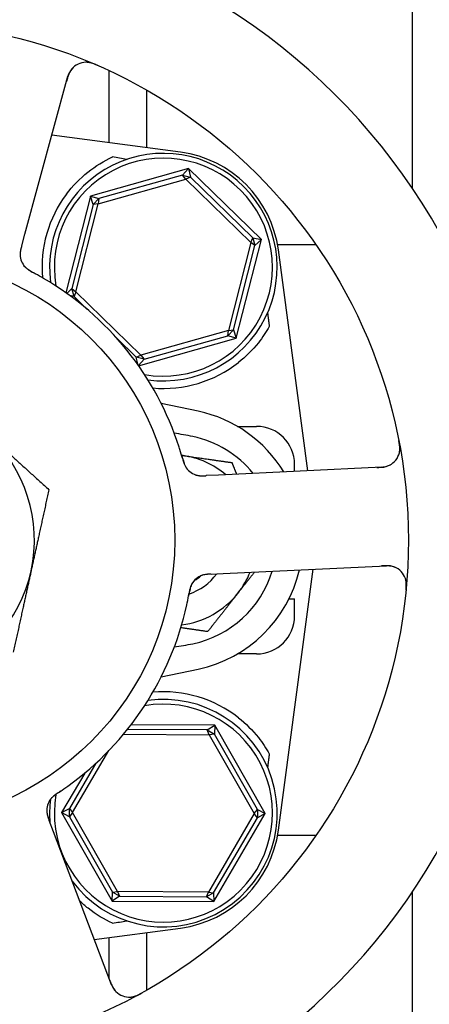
# Model space of a CAD drawing. Header units: inches. Extents: x 24 to 1128, y -69 to 748.
# Tile 639 of 656: x 774.25 to 775.6, y 606.14 to 609.38. Entities that reach past the tile are written whole.
import ezdxf

# ---------------------------------------------------------------- set-up
doc = ezdxf.new("R2010")
doc.units = ezdxf.units.IN
doc.header["$LTSCALE"] = 32
doc.header["$MEASUREMENT"] = 0
doc.layers.add('Visible (ANSI)', color=7, linetype='Continuous', lineweight=30)

msp = doc.modelspace()

# ---------------------------------------------------------------- linework, layer by layer
at = {"layer": 'Visible (ANSI)'}
for p, q in [((775.54813, 610.40103), (775.54813, 608.829)), ((774.54813, 609.21673), (774.54813, 608.97891)), ((774.27166, 608.67755), (774.41359, 609.19786)), ((774.67313, 608.96227), (774.67313, 609.1522)), ((774.78464, 608.94743), (774.36067, 609.00387)), ((774.81081, 608.89373), (774.48776, 608.80287)), ((774.79131, 608.87202), (774.81081, 608.89373)), ((774.81081, 608.89373), (774.81754, 608.86534)), ((775.05103, 608.65939), (774.81081, 608.89373)), ((774.51359, 608.77767), (774.8019, 608.85876)), ((774.79131, 608.87202), (774.51572, 608.7945)), ((774.79131, 608.87202), (774.81754, 608.86534)), ((774.8019, 608.85876), (774.79131, 608.87202)), ((774.81754, 608.86534), (774.8019, 608.85876)), ((774.8019, 608.85876), (775.01629, 608.64962)), ((775.02247, 608.66542), (774.81754, 608.86534)), ((774.48776, 608.80287), (774.40658, 608.48414)), ((774.48776, 608.80287), (774.51572, 608.7945)), ((774.49682, 608.77513), (774.48776, 608.80287)), ((774.49682, 608.77513), (774.51572, 608.7945)), ((774.51572, 608.7945), (774.51359, 608.77767)), ((774.49682, 608.77513), (774.42615, 608.49769)), ((774.43966, 608.48744), (774.51359, 608.77767)), ((774.51359, 608.77767), (774.49682, 608.77513)), ((774.26116, 608.63907), (774.27166, 608.67755)), ((775.01629, 608.64962), (775.02247, 608.66542)), ((775.02247, 608.66542), (775.0298, 608.63937)), ((775.02247, 608.66542), (775.05103, 608.65939)), ((775.01629, 608.64962), (774.94236, 608.35939)), ((774.95913, 608.36193), (775.0298, 608.63937)), ((774.96819, 608.33419), (775.05103, 608.65939)), ((775.0298, 608.63937), (775.01629, 608.64962)), ((775.05103, 608.65939), (775.0298, 608.63937)), ((775.23061, 608.64228), (775.1042, 608.64228)), ((775.2038, 607.8971), (775.10688, 608.62519)), ((774.40955, 608.48202), (774.42615, 608.49769)), ((774.43348, 608.47164), (774.41994, 608.4745)), ((774.42615, 608.49769), (774.43966, 608.48744)), ((774.43348, 608.47164), (774.42615, 608.49769)), ((774.43966, 608.48744), (774.43348, 608.47164)), ((774.43348, 608.47164), (774.47608, 608.43008)), ((774.65405, 608.2783), (774.43966, 608.48744)), ((774.94236, 608.35939), (774.65405, 608.2783)), ((774.66464, 608.26504), (774.94024, 608.34256)), ((774.95913, 608.36193), (774.94024, 608.34256)), ((774.94024, 608.34256), (774.94236, 608.35939)), ((774.96819, 608.33419), (774.94024, 608.34256)), ((774.94236, 608.35939), (774.95913, 608.36193)), ((774.95913, 608.36193), (774.96819, 608.33419)), ((774.57324, 608.3353), (774.63841, 608.27172)), ((774.64609, 608.24359), (774.96819, 608.33419)), ((774.63841, 608.27172), (774.65405, 608.2783)), ((774.65405, 608.2783), (774.66464, 608.26504)), ((774.66464, 608.26504), (774.63841, 608.27172)), ((774.64457, 608.24574), (774.63841, 608.27172)), ((774.66464, 608.26504), (774.64578, 608.24403)), ((774.84253, 608.09345), (774.72071, 608.11912)), ((774.97195, 608.04353), (775.03516, 608.04353)), ((775.16016, 607.89501), (775.16016, 607.91853)), ((775.44788, 607.90879), (774.90917, 607.88299)), ((774.90917, 607.88299), (774.86931, 607.88109)), ((774.92471, 607.55837), (775.46342, 607.58417)), ((775.10688, 606.71187), (775.22145, 607.57258)), ((774.88488, 607.55646), (774.92471, 607.55837)), ((775.14161, 607.47478), (775.16016, 607.47478)), ((775.16016, 607.41853), (775.16016, 607.47478)), ((775.03516, 607.29353), (774.97195, 607.29353)), ((774.72071, 607.21794), (774.84253, 607.24361)), ((774.87252, 607.0428), (774.60909, 607.04414)), ((774.89725, 607.0583), (774.62128, 607.0597)), ((774.87252, 607.0428), (774.89725, 607.0583)), ((774.87252, 607.0428), (774.89589, 607.02914)), ((774.87905, 607.02714), (774.87252, 607.0428)), ((774.89725, 607.0583), (774.89589, 607.02914)), ((775.06356, 606.76682), (774.89725, 607.0583)), ((774.59639, 607.02858), (774.87905, 607.02714)), ((774.89589, 607.02914), (774.87905, 607.02714)), ((774.87905, 607.02714), (775.02747, 606.767)), ((775.03777, 606.78048), (774.89589, 607.02914)), ((774.42848, 606.77006), (774.54789, 606.97447)), ((774.50569, 606.9332), (774.41832, 606.78364)), ((774.46858, 606.90066), (774.3924, 606.77024)), ((774.3924, 606.77024), (774.41832, 606.78364)), ((774.41818, 606.75658), (774.41832, 606.78364)), ((774.41832, 606.78364), (774.42848, 606.77006)), ((775.02747, 606.767), (775.03777, 606.78048)), ((775.03777, 606.78048), (775.03763, 606.75342)), ((775.03777, 606.78048), (775.06356, 606.76682)), ((774.41818, 606.75658), (774.3924, 606.77024)), ((774.3924, 606.77024), (774.5587, 606.47876)), ((774.42848, 606.77006), (774.41818, 606.75658)), ((774.41818, 606.75658), (774.56006, 606.50791)), ((774.5769, 606.50992), (774.42848, 606.77006)), ((775.02747, 606.767), (774.8764, 606.50839)), ((774.89322, 606.50622), (775.03763, 606.75342)), ((774.89428, 606.47705), (775.06356, 606.76682)), ((775.03763, 606.75342), (775.02747, 606.767)), ((775.06356, 606.76682), (775.03763, 606.75342)), ((774.36605, 606.70653), (774.35192, 606.74385)), ((774.55706, 606.20216), (774.36605, 606.70653)), ((775.23061, 606.69478), (775.1042, 606.69478)), ((774.5587, 606.47876), (774.56006, 606.50791)), ((774.58343, 606.49426), (774.5587, 606.47876)), ((774.56006, 606.50791), (774.5769, 606.50992)), ((774.58343, 606.49426), (774.56006, 606.50791)), ((774.5769, 606.50992), (774.58343, 606.49426)), ((774.8764, 606.50839), (774.5769, 606.50992)), ((774.58343, 606.49426), (774.86972, 606.4928)), ((774.86972, 606.4928), (774.8764, 606.50839)), ((774.89322, 606.50622), (774.86972, 606.4928)), ((774.89428, 606.47705), (774.86972, 606.4928)), ((774.8764, 606.50839), (774.89322, 606.50622)), ((774.89322, 606.50622), (774.89428, 606.47705)), ((775.54813, 606.50806), (775.54813, 604.46353)), ((774.5587, 606.47876), (774.89428, 606.47705)), ((774.50039, 606.35179), (774.78464, 606.38963)), ((774.54813, 606.35815), (774.54813, 606.22572)), ((774.67313, 606.18486), (774.67313, 606.37479))]:
    msp.add_line(p, q, dxfattribs=at)
for radius in [1.7075, 0.9375]:
    msp.add_circle((773.82798, 607.66853), radius, dxfattribs=at)
for centre, radius, start, end in [((773.82798, 607.66853), 2.075, 12.99965, 64.48395), ((774.47389, 609.18141), 0.0625, 66.88035, 164.7418), ((774.72798, 608.56853), 0.375, 262.17396, 187.82604), ((774.72798, 608.56853), 0.35938, 260.02465, 189.97535), ((774.73515, 608.57571), 0.375, 7.58266, 82.41734), ((774.72798, 608.56853), 0.4, 142.97261, 184.99892), ((774.31832, 608.61112), 0.0625, 182.31583, 222.22862), ((773.82798, 607.66853), 1, 17.83299, 59.65061), ((774.72798, 608.56853), 0.4, 265.00108, 308.18136), ((774.75298, 607.66853), 0.43425, 31.17296, 78.0993), ((773.82798, 607.66853), 0.475, 347.64769, 47.64769), ((775.03516, 607.91853), 0.125, 0, 90), ((774.75298, 607.66853), 0.34909, 39.05816, 78.0993), ((775.44489, 607.97122), 0.0625, 272.7418, 10.60325), ((774.75298, 607.66853), 0.2815, 81.86636, 82.81527), ((774.75298, 607.66853), 0.2815, 50.00252, 81.86636), ((774.85443, 607.94294), 0.0625, 215.2706, 256.30345), ((773.82798, 607.66853), 0.475, 287.64769, 347.64769), ((774.75298, 607.66853), 0.34909, 281.9007, 342.94151), ((774.75298, 607.66853), 0.43425, 281.9007, 346.93978), ((774.75298, 607.66853), 0.2815, 321.86636, 337.90218), ((775.46641, 607.52174), 0.0625, 354.88035, 92.7418), ((774.75298, 607.66853), 0.18733, 288.39093, 323.59902), ((774.87595, 607.49346), 0.0625, 110.31583, 150.22862), ((774.75298, 607.66853), 0.1535, 300.06048, 310.05875), ((774.75298, 607.66853), 0.2815, 277.18473, 321.86636), ((773.82798, 607.66853), 1, 305.83299, 347.65061), ((773.82798, 607.66853), 2.075, 300.99965, 352.48395), ((775.03516, 607.41853), 0.125, 270, 0), ((774.72798, 606.76853), 0.375, 216.768, 97.82604), ((774.72798, 606.76853), 0.4, 51.81864, 94.99892), ((774.72798, 606.76853), 0.35938, 170.11375, 99.97535), ((774.40615, 606.77712), 0.0625, 143.2706, 184.30345), ((774.72798, 606.76853), 0.375, 173.08462, 184.7156), ((774.73515, 606.76135), 0.375, 277.58266, 352.41734), ((774.61551, 606.22429), 0.0625, 200.7418, 298.60325)]:
    msp.add_arc(centre, radius, start, end, dxfattribs=at)
for centre, major_axis, start_param, end_param in [((771.71815, 609.16649), (4.33091, -0.57653), 0.8462542, 0.8607442), ((771.71815, 606.17057), (4.33091, 0.57653), 5.4224411, 5.4369311)]:
    msp.add_ellipse(centre, major_axis=major_axis, ratio=0.0429148, start_param=start_param, end_param=end_param, dxfattribs=at)
for points, knots in [([(774.42833, 609.2242), (774.42788, 609.2237), (774.42733, 609.22308), (774.42517, 609.22047), (774.42369, 609.21847), (774.42013, 609.21256), (774.41818, 609.2087), (774.41501, 609.20094), (774.41369, 609.19721), (774.41195, 609.19157), (774.41146, 609.18987), (774.4104, 609.18614), (774.40983, 609.18407), (774.40927, 609.18203)], [0.11682073, 0.11682073, 0.11682073, 0.11682073, 0.13209763, 0.13209763, 0.17640846, 0.17640846, 0.22121697, 0.22121697, 0.25582457, 0.25582457, 0.27005755, 0.27005755, 0.2865375, 0.2865375, 0.2865375, 0.2865375]), ([(774.51158, 609.23322), (774.51083, 609.23354), (774.51009, 609.23386), (774.50695, 609.23522), (774.50445, 609.23627), (774.49978, 609.23808), (774.49761, 609.23887), (774.49285, 609.24045), (774.49019, 609.24122), (774.48589, 609.2423), (774.48411, 609.24267), (774.48076, 609.24326), (774.47918, 609.24347), (774.47604, 609.24378), (774.4745, 609.24385), (774.4726, 609.24388), (774.47205, 609.24388), (774.4716, 609.24387)], [0, 0, 0, 0, 0.00673636, 0.00673636, 0.02806078, 0.02806078, 0.0453371, 0.0453371, 0.06652159, 0.06652159, 0.08352225, 0.08352225, 0.101589, 0.101589, 0.12223492, 0.12223492, 0.13206643, 0.13206643, 0.13206643, 0.13206643]), ([(774.40864, 608.80941), (774.42867, 608.83597), (774.45297, 608.86088), (774.50515, 608.9024), (774.53307, 608.91896), (774.55909, 608.93113), (774.5596, 608.93137), (774.56012, 608.9316)], [2.42631307, 2.42631307, 2.42631307, 2.42631307, 2.67966435, 2.67966435, 2.93613641, 2.93613641, 2.94128789, 2.94128789, 2.94128789, 2.94128789]), ([(774.26112, 608.63891), (774.26086, 608.63798), (774.26061, 608.63703), (774.26011, 608.63519), (774.25987, 608.63429), (774.25917, 608.63167), (774.25874, 608.62999), (774.25808, 608.62728), (774.25783, 608.6262), (774.25693, 608.62208), (774.2565, 608.61945), (774.25601, 608.61543), (774.25586, 608.6134), (774.25583, 608.61037), (774.25584, 608.60954), (774.25588, 608.60832), (774.2559, 608.60786), (774.25591, 608.60765), (774.25591, 608.60763), (774.25591, 608.60763)], [0, 0, 0, 0, 0.00805947, 0.00805947, 0.01607833, 0.01607833, 0.0318321, 0.0318321, 0.04288224, 0.04288224, 0.07619177, 0.07619177, 0.108399, 0.108399, 0.1204764, 0.1204764, 0.12953115, 0.12953115, 0.13163232, 0.13163232, 0.13163232, 0.13163232]), ([(774.25902, 608.63105), (774.25876, 608.63003), (774.25851, 608.629), (774.25757, 608.62495), (774.25696, 608.62182), (774.25617, 608.61588), (774.25596, 608.61299), (774.25594, 608.60853), (774.256, 608.60684), (774.25618, 608.60457), (774.25625, 608.60389), (774.25634, 608.60312), (774.25635, 608.60297), (774.25637, 608.60284)], [0.01683363, 0.01683363, 0.01683363, 0.01683363, 0.024996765, 0.024996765, 0.048690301, 0.048690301, 0.071674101, 0.071674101, 0.086017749, 0.086017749, 0.092484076, 0.092484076, 0.093980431, 0.093980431, 0.093980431, 0.093980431]), ([(774.26799, 608.57405), (774.26832, 608.57363), (774.26866, 608.5732), (774.26964, 608.57202), (774.27034, 608.57122), (774.27155, 608.56995), (774.27188, 608.56962), (774.2732, 608.5683), (774.27438, 608.5672), (774.27704, 608.56496), (774.27841, 608.56386), (774.28105, 608.56189), (774.28222, 608.56106), (774.28559, 608.55874), (774.28803, 608.55718), (774.29264, 608.55436), (774.29482, 608.55308), (774.29985, 608.55023), (774.3027, 608.54867), (774.30623, 608.54675), (774.30692, 608.54638), (774.3076, 608.546)], [0.13529988, 0.13529988, 0.13529988, 0.13529988, 0.1504163, 0.1504163, 0.17862375, 0.17862375, 0.18801437, 0.18801437, 0.21370501, 0.21370501, 0.23365386, 0.23365386, 0.24706172, 0.24706172, 0.26969875, 0.26969875, 0.28871804, 0.28871804, 0.31389264, 0.31389264, 0.31994869, 0.31994869, 0.31994869, 0.31994869]), ([(774.27146, 608.56975), (774.27146, 608.56975), (774.27151, 608.56969), (774.27177, 608.5694), (774.27209, 608.56905), (774.273, 608.56811), (774.27364, 608.56746), (774.2757, 608.56553), (774.27732, 608.56414), (774.28046, 608.56175), (774.28183, 608.56076), (774.28439, 608.55905), (774.28552, 608.55833), (774.28855, 608.55646), (774.29054, 608.55529), (774.29469, 608.55296), (774.29689, 608.55178), (774.2995, 608.55039), (774.29998, 608.55013), (774.30047, 608.54987)], [0.07093315, 0.07093315, 0.07093315, 0.07093315, 0.07636583, 0.07636583, 0.08666451, 0.08666451, 0.09983227, 0.09983227, 0.12422952, 0.12422952, 0.14000403, 0.14000403, 0.15098747, 0.15098747, 0.16837574, 0.16837574, 0.18725581, 0.18725581, 0.19162474, 0.19162474, 0.19162474, 0.19162474]), ([(774.33325, 608.53149), (774.32496, 608.53634), (774.31453, 608.54223), (774.30595, 608.54691), (774.30399, 608.54797), (774.30218, 608.54895), (774.30054, 608.54983)], [0, 0, 0, 0, 0.41999651, 0.41999651, 0.41999651, 0.51583384, 0.51583384, 0.51583384, 0.51583384]), ([(775.0769, 608.37295), (775.06691, 608.35512), (775.05485, 608.3369), (775.02191, 608.29551), (774.9993, 608.27303), (774.97524, 608.25411)], [0.52955844, 0.52955844, 0.52955844, 0.52955844, 0.6981502, 0.6981502, 0.92955653, 0.92955653, 0.92955653, 0.92955653]), ([(775.50539, 607.95556), (775.50553, 607.95611), (775.50568, 607.95681), (775.50616, 607.95926), (775.50647, 607.96123), (775.5068, 607.96527), (775.50689, 607.96708), (775.50691, 607.97146), (775.50681, 607.97418), (775.50641, 607.97931), (775.50614, 607.98175), (775.50545, 607.9868), (775.50501, 607.98944), (775.50425, 607.9936), (775.50394, 607.99516), (775.50363, 607.99676)], [0.10313051, 0.10313051, 0.10313051, 0.10313051, 0.11603194, 0.11603194, 0.14472132, 0.14472132, 0.16305353, 0.16305353, 0.18481803, 0.18481803, 0.20320409, 0.20320409, 0.22373688, 0.22373688, 0.23709216, 0.23709216, 0.23709216, 0.23709216]), ([(774.79077, 607.93877), (774.7886, 607.94645), (774.78543, 607.95729), (774.78247, 607.96677), (774.7816, 607.96955), (774.78075, 607.97223), (774.77993, 607.97477)], [0.48416631, 0.48416631, 0.48416631, 0.48416631, 0.88318571, 0.88318571, 0.88318571, 1, 1, 1, 1]), ([(774.78855, 607.94657), (774.78946, 607.94343), (774.79034, 607.9403), (774.79206, 607.93458), (774.79287, 607.93197), (774.79448, 607.92713), (774.79529, 607.92486), (774.79668, 607.92118), (774.79727, 607.91967), (774.79864, 607.91642), (774.7994, 607.91475), (774.80083, 607.91181), (774.80151, 607.91053), (774.80314, 607.90765), (774.80404, 607.90626), (774.8057, 607.9039), (774.8065, 607.90286), (774.8072, 607.90201)], [0, 0, 0, 0, 0.02532917, 0.02532917, 0.0459278, 0.0459278, 0.06431611, 0.06431611, 0.0780154, 0.0780154, 0.09688899, 0.09688899, 0.11755371, 0.11755371, 0.15067697, 0.15067697, 0.17984281, 0.17984281, 0.17984281, 0.17984281]), ([(774.79077, 607.93876), (774.79102, 607.93789), (774.79126, 607.93703), (774.79175, 607.93528), (774.792, 607.93439), (774.79292, 607.93117), (774.79364, 607.92878), (774.79516, 607.92412), (774.79598, 607.9218), (774.79732, 607.91835), (774.79786, 607.91707), (774.79919, 607.91412), (774.79996, 607.91259), (774.80124, 607.91027), (774.80177, 607.90937), (774.80285, 607.90766), (774.8034, 607.90685), (774.80382, 607.90626), (774.80389, 607.90615), (774.80389, 607.90615)], [0, 0, 0, 0, 0.00712604, 0.00712604, 0.01419238, 0.01419238, 0.03284312, 0.03284312, 0.05207098, 0.05207098, 0.06472354, 0.06472354, 0.08419423, 0.08419423, 0.09866358, 0.09866358, 0.11516786, 0.11516786, 0.12167905, 0.12167905, 0.12167905, 0.12167905]), ([(775.43141, 607.908), (775.43203, 607.90803), (775.43265, 607.90806), (775.43469, 607.90816), (775.43611, 607.90824), (775.44286, 607.90862), (775.44803, 607.90908), (775.45613, 607.91027), (775.45947, 607.91096), (775.46776, 607.91317), (775.47254, 607.9152), (775.47572, 607.91687), (775.47603, 607.91704), (775.4763, 607.91719)], [0, 0, 0, 0, 0.00480624, 0.00480624, 0.01589597, 0.01589597, 0.05833406, 0.05833406, 0.09384639, 0.09384639, 0.15340885, 0.15340885, 0.16065924, 0.16065924, 0.16065924, 0.16065924]), ([(774.83283, 607.8843), (774.8331, 607.8842), (774.83338, 607.8841), (774.83448, 607.88373), (774.83536, 607.88346), (774.8379, 607.88273), (774.83965, 607.88231), (774.8449, 607.8813), (774.84864, 607.8809), (774.85542, 607.88062), (774.85852, 607.88065), (774.86148, 607.88074)], [0.094581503, 0.094581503, 0.094581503, 0.094581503, 0.09763667, 0.09763667, 0.105884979, 0.105884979, 0.120706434, 0.120706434, 0.149461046, 0.149461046, 0.17255876, 0.17255876, 0.17255876, 0.17255876]), ([(774.83867, 607.88246), (774.83867, 607.88246), (774.83868, 607.88246), (774.83871, 607.88245), (774.83878, 607.88243), (774.8391, 607.88235), (774.8394, 607.88228), (774.84084, 607.88194), (774.84275, 607.88155), (774.84546, 607.88117), (774.84615, 607.88109), (774.84997, 607.8807), (774.85335, 607.88058), (774.85929, 607.88067), (774.86114, 607.88073), (774.86406, 607.88084), (774.86507, 607.88089), (774.86713, 607.88098), (774.8682, 607.88103), (774.86924, 607.88108)], [0.05598665, 0.05598665, 0.05598665, 0.05598665, 0.056873, 0.056873, 0.06006969, 0.06006969, 0.06858048, 0.06858048, 0.09786866, 0.09786866, 0.10758076, 0.10758076, 0.14991048, 0.14991048, 0.16694481, 0.16694481, 0.17567446, 0.17567446, 0.18444701, 0.18444701, 0.18444701, 0.18444701]), ([(775.49302, 607.57829), (775.49241, 607.57857), (775.49165, 607.57889), (775.48851, 607.58014), (775.48614, 607.58093), (775.47942, 607.58249), (775.47514, 607.58315), (775.46679, 607.58377), (775.46283, 607.58387), (775.45694, 607.58378), (775.45516, 607.58373), (775.45128, 607.58358), (775.44914, 607.58348), (775.44703, 607.58338)], [0.11682073, 0.11682073, 0.11682073, 0.11682073, 0.13209763, 0.13209763, 0.17640845, 0.17640845, 0.22121697, 0.22121697, 0.25582457, 0.25582457, 0.27005755, 0.27005755, 0.2865375, 0.2865375, 0.2865375, 0.2865375]), ([(774.82516, 607.52987), (774.82485, 607.52943), (774.82455, 607.52897), (774.82373, 607.52768), (774.82319, 607.52677), (774.82235, 607.52522), (774.82214, 607.52481), (774.8213, 607.52314), (774.82061, 607.52168), (774.8193, 607.51846), (774.81868, 607.51682), (774.81762, 607.51369), (774.81719, 607.51232), (774.81603, 607.5084), (774.81529, 607.5056), (774.81404, 607.50035), (774.8135, 607.49787), (774.81234, 607.49221), (774.81174, 607.48902), (774.811, 607.48507), (774.81086, 607.4843), (774.81072, 607.48353)], [0.13529989, 0.13529989, 0.13529989, 0.13529989, 0.15041637, 0.15041637, 0.17862377, 0.17862377, 0.18801437, 0.18801437, 0.21370501, 0.21370501, 0.23365387, 0.23365387, 0.24706173, 0.24706173, 0.26969876, 0.26969876, 0.28871805, 0.28871805, 0.31389266, 0.31389266, 0.3199487, 0.3199487, 0.3199487, 0.3199487]), ([(774.87658, 607.55602), (774.87554, 607.55595), (774.87448, 607.55587), (774.87034, 607.55551), (774.86718, 607.55512), (774.86128, 607.55404), (774.85847, 607.55335), (774.85422, 607.55199), (774.85263, 607.55141), (774.85053, 607.55053), (774.8499, 607.55026), (774.84919, 607.54994), (774.84906, 607.54988), (774.84894, 607.54982)], [0.016833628, 0.016833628, 0.016833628, 0.016833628, 0.024996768, 0.024996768, 0.048690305, 0.048690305, 0.071674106, 0.071674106, 0.086017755, 0.086017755, 0.092484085, 0.092484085, 0.093980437, 0.093980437, 0.093980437, 0.093980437]), ([(774.88471, 607.55645), (774.88375, 607.5564), (774.88276, 607.55636), (774.88086, 607.55626), (774.87993, 607.55621), (774.87722, 607.55607), (774.87549, 607.55596), (774.87272, 607.55574), (774.87161, 607.55565), (774.86741, 607.55523), (774.86478, 607.55484), (774.8608, 607.55405), (774.85882, 607.55356), (774.85593, 607.55266), (774.85515, 607.55239), (774.854, 607.55198), (774.85357, 607.55182), (774.85338, 607.55174), (774.85336, 607.55174), (774.85336, 607.55174)], [0, 0, 0, 0, 0.00805947, 0.00805947, 0.01607833, 0.01607833, 0.0318321, 0.0318321, 0.04288224, 0.04288224, 0.07619177, 0.07619177, 0.108399, 0.108399, 0.12047641, 0.12047641, 0.12953115, 0.12953115, 0.13163232, 0.13163232, 0.13163232, 0.13163232]), ([(775.52733, 607.5019), (775.52741, 607.50271), (775.52748, 607.50351), (775.5278, 607.50692), (775.52803, 607.50962), (775.52831, 607.51462), (775.52838, 607.51693), (775.52841, 607.52195), (775.52833, 607.52472), (775.52802, 607.52914), (775.52783, 607.53094), (775.52736, 607.53431), (775.52707, 607.53588), (775.52639, 607.53896), (775.52599, 607.54045), (775.52543, 607.54227), (775.52525, 607.54279), (775.52511, 607.54322)], [0, 0, 0, 0, 0.00673636, 0.00673636, 0.02806078, 0.02806078, 0.0453371, 0.0453371, 0.06652159, 0.06652159, 0.08352225, 0.08352225, 0.101589, 0.101589, 0.12223492, 0.12223492, 0.13206643, 0.13206643, 0.13206643, 0.13206643]), ([(774.82213, 607.52524), (774.82213, 607.52524), (774.82209, 607.52518), (774.8219, 607.52484), (774.82166, 607.52443), (774.82105, 607.52327), (774.82063, 607.52246), (774.81943, 607.51991), (774.8186, 607.51794), (774.8173, 607.51421), (774.81679, 607.5126), (774.81595, 607.50964), (774.81561, 607.50834), (774.81477, 607.50488), (774.81428, 607.50263), (774.81335, 607.49796), (774.8129, 607.49551), (774.81238, 607.4926), (774.81228, 607.49206), (774.81218, 607.49151)], [0.07093315, 0.07093315, 0.07093315, 0.07093315, 0.07636583, 0.07636583, 0.08666451, 0.08666451, 0.09983228, 0.09983228, 0.12422953, 0.12422953, 0.14000404, 0.14000404, 0.15098747, 0.15098747, 0.16837574, 0.16837574, 0.18725582, 0.18725582, 0.19162474, 0.19162474, 0.19162474, 0.19162474]), ([(774.80484, 607.45466), (774.80689, 607.46404), (774.80927, 607.47578), (774.81106, 607.48539), (774.81147, 607.48758), (774.81184, 607.4896), (774.81217, 607.49143)], [0, 0, 0, 0, 0.41999651, 0.41999651, 0.41999651, 0.51583384, 0.51583384, 0.51583384, 0.51583384]), ([(774.97524, 607.08295), (774.99933, 607.064), (775.02197, 607.04149), (775.0549, 607.00009), (775.06693, 606.98191), (775.0769, 606.96411)], [2.4581256, 2.4581256, 2.4581256, 2.4581256, 2.68988255, 2.68988255, 2.85814401, 2.85814401, 2.85814401, 2.85814401]), ([(774.3825, 606.83637), (774.38915, 606.84081), (774.39848, 606.84717), (774.40658, 606.85292), (774.40895, 606.8546), (774.41124, 606.85624), (774.4134, 606.8578)], [0.48416631, 0.48416631, 0.48416631, 0.48416631, 0.88318571, 0.88318571, 0.88318571, 1, 1, 1, 1]), ([(774.38924, 606.84089), (774.38653, 606.83906), (774.38384, 606.83725), (774.37892, 606.83385), (774.3767, 606.83227), (774.37259, 606.82924), (774.37068, 606.82777), (774.3676, 606.82531), (774.36636, 606.82428), (774.36368, 606.82198), (774.36234, 606.82074), (774.35997, 606.81846), (774.35897, 606.81743), (774.35674, 606.81498), (774.35569, 606.8137), (774.35396, 606.8114), (774.35322, 606.81031), (774.35262, 606.80938)], [0, 0, 0, 0, 0.0253292, 0.0253292, 0.04592782, 0.04592782, 0.06431613, 0.06431613, 0.07801539, 0.07801539, 0.09688899, 0.09688899, 0.11755369, 0.11755369, 0.15067695, 0.15067695, 0.17984281, 0.17984281, 0.17984281, 0.17984281]), ([(774.3825, 606.83636), (774.38175, 606.83586), (774.381, 606.83536), (774.37949, 606.83436), (774.37873, 606.83385), (774.37595, 606.83197), (774.3739, 606.83055), (774.36993, 606.82767), (774.36798, 606.82617), (774.36512, 606.82382), (774.36407, 606.82292), (774.36167, 606.82075), (774.36045, 606.81953), (774.35864, 606.81761), (774.35795, 606.81682), (774.35665, 606.81527), (774.35605, 606.81449), (774.35562, 606.81391), (774.35554, 606.81381), (774.35554, 606.81381)], [0, 0, 0, 0, 0.00712604, 0.00712604, 0.01419238, 0.01419238, 0.03284312, 0.03284312, 0.05207098, 0.05207098, 0.06472354, 0.06472354, 0.08419423, 0.08419423, 0.09866358, 0.09866358, 0.11516786, 0.11516786, 0.12167905, 0.12167905, 0.12167905, 0.12167905]), ([(774.3437, 606.77953), (774.34369, 606.77925), (774.34368, 606.77895), (774.34367, 606.77779), (774.34368, 606.77687), (774.34378, 606.77422), (774.34392, 606.77243), (774.34458, 606.76713), (774.34536, 606.76345), (774.34719, 606.75691), (774.34817, 606.75397), (774.34917, 606.75119)], [0.094581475, 0.094581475, 0.094581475, 0.094581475, 0.097636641, 0.097636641, 0.105884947, 0.105884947, 0.120706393, 0.120706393, 0.149460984, 0.149460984, 0.172558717, 0.172558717, 0.172558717, 0.172558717]), ([(774.34376, 606.77341), (774.34376, 606.77341), (774.34376, 606.7734), (774.34376, 606.77337), (774.34376, 606.7733), (774.34379, 606.77297), (774.34381, 606.77266), (774.34393, 606.77119), (774.34415, 606.76925), (774.34463, 606.76656), (774.34477, 606.76587), (774.34557, 606.76212), (774.3465, 606.75887), (774.34843, 606.75325), (774.34905, 606.7515), (774.35007, 606.74876), (774.35042, 606.74782), (774.35115, 606.74589), (774.35152, 606.74489), (774.3519, 606.74391)], [0.05598665, 0.05598665, 0.05598665, 0.05598665, 0.05687301, 0.05687301, 0.0600697, 0.0600697, 0.06858049, 0.06858049, 0.09786867, 0.09786867, 0.10758076, 0.10758076, 0.14991049, 0.14991049, 0.16694482, 0.16694482, 0.17567446, 0.17567446, 0.18444701, 0.18444701, 0.18444701, 0.18444701]), ([(774.56012, 606.40546), (774.53437, 606.41736), (774.50618, 606.43394), (774.47032, 606.46234), (774.46118, 606.47029), (774.45237, 606.47868)], [0.44734115, 0.44734115, 0.44734115, 0.44734115, 0.70623872, 0.70623872, 0.7975395, 0.7975395, 0.7975395, 0.7975395]), ([(774.55122, 606.21757), (774.55144, 606.21699), (774.55166, 606.21641), (774.55238, 606.2145), (774.55289, 606.21318), (774.55534, 606.20688), (774.55738, 606.2021), (774.56101, 606.19477), (774.5627, 606.1918), (774.56737, 606.1846), (774.57078, 606.18068), (774.57334, 606.17818), (774.5736, 606.17793), (774.57383, 606.17772)], [0, 0, 0, 0, 0.00480624, 0.00480624, 0.01589597, 0.01589597, 0.05833406, 0.05833406, 0.09384639, 0.09384639, 0.15340885, 0.15340885, 0.16065924, 0.16065924, 0.16065924, 0.16065924]), ([(774.61931, 606.16191), (774.61987, 606.16195), (774.62059, 606.16202), (774.62307, 606.16232), (774.62503, 606.16264), (774.62898, 606.16357), (774.63073, 606.16405), (774.6349, 606.16538), (774.63746, 606.16632), (774.64221, 606.16828), (774.64445, 606.16929), (774.64904, 606.17151), (774.65142, 606.17274), (774.65513, 606.17475), (774.65653, 606.17553), (774.65795, 606.17632)], [0.10313051, 0.10313051, 0.10313051, 0.10313051, 0.11603194, 0.11603194, 0.14472131, 0.14472131, 0.16305353, 0.16305353, 0.18481803, 0.18481803, 0.20320408, 0.20320408, 0.22373688, 0.22373688, 0.23709216, 0.23709216, 0.23709216, 0.23709216])]:
    msp.add_open_spline(points, degree=3, knots=knots, dxfattribs=at)
for points, weights in [([(775.07125, 608.41758), (775.07408, 608.39524), (775.0769, 608.37295)], [0.999969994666, 0.999969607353, 0.999970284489]), ([(774.14798, 608.01956), (774.24204, 607.93382), (774.35065, 607.83481)], [1, 1.0379548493, 1]), ([(774.78817, 607.94786), (774.79049, 607.94753), (774.7928, 607.9472)], [1.0022030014, 1.00113546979, 1]), ([(774.7928, 607.9472), (774.86747, 607.93653), (774.95369, 607.9242)], [1, 1.0379548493, 1]), ([(774.95369, 607.9242), (774.96161, 607.90447), (774.96908, 607.88586)], [1, 1.0090077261, 1.01373989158]), ([(774.35065, 607.83481), (774.31921, 607.69125), (774.29198, 607.56692)], [1, 1.0379548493, 1]), ([(774.29198, 607.56692), (774.26475, 607.44259), (774.23331, 607.29902)], [1, 1.0379548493, 1]), ([(775.02827, 607.56333), (775.00071, 607.52823), (774.9744, 607.4947)], [1.01874043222, 1.02109815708, 1]), ([(774.9744, 607.4947), (774.92782, 607.43537), (774.87404, 607.36687)], [1, 1.0379548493, 1]), ([(774.87404, 607.36687), (774.82721, 607.37356), (774.78531, 607.37955)], [1, 1.02026440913, 1.01889014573]), ([(775.0769, 606.96411), (775.07408, 606.94182), (775.07125, 606.91948)], [0.999970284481, 0.999969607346, 0.999969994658])]:
    msp.add_rational_spline(points, weights, degree=2, dxfattribs=at)
for points in [[(774.82496, 608.01012), (774.80469, 608.01439), (774.78434, 608.0179), (774.76393, 608.02066)], [(774.76393, 607.3164), (774.78434, 607.31916), (774.80469, 607.32267), (774.82496, 607.32694)]]:
    msp.add_open_spline(points, degree=3, dxfattribs=at)

doc.saveas('drawing.dxf')
